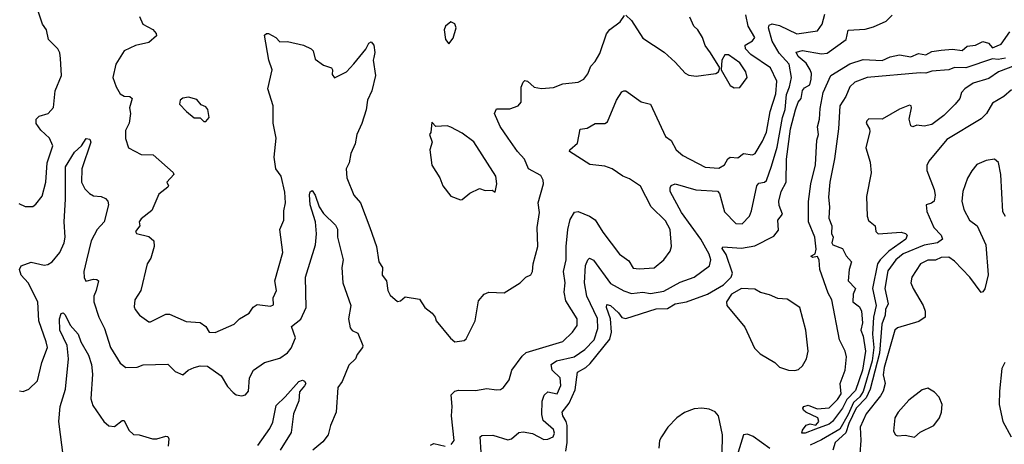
# Model space of a CAD drawing. Extents: x 1690054 to 1842981, y 782881 to 914114.
# Tile 672 of 693: x 1825606 to 1830787, y 882806 to 885039. Entities that reach past the tile are written whole.
import ezdxf

# ---------------------------------------------------------------- set-up
doc = ezdxf.new("R2010")
doc.units = 0

msp = doc.modelspace()

# ---------------------------------------------------------------- linework, layer by layer
at = {"layer": '0CON10XD'}
for points in [[(1825717.1, 884457.1), (1825692.4, 884492.4), (1825692.5, 884515), (1825708.3, 884531.7), (1825756.2, 884545), (1825783.2, 884576.8), (1825793.3, 884665), (1825825.4, 884745), (1825820.9, 884835), (1825817.3, 884865), (1825807.5, 884885), (1825757.1, 884935), (1825746.8, 884985), (1825725.5, 885015), (1825703, 885083)], [(1826236.7, 885055), (1826254.6, 885014.6), (1826306.4, 884986.4), (1826325, 884966.7), (1826325.9, 884954.1), (1826285, 884918.6), (1826215, 884902.5), (1826155, 884875.4), (1826112, 884805), (1826096.7, 884735), (1826113.2, 884685), (1826135, 884648.9), (1826155, 884637.1), (1826186.2, 884635), (1826198.5, 884625), (1826184.4, 884575), (1826189.4, 884545), (1826182.9, 884495), (1826162.9, 884455), (1826163.1, 884413.1), (1826178, 884365), (1826245, 884329.2), (1826308.3, 884328.3), (1826413.8, 884235), (1826416.7, 884225), (1826380, 884185), (1826390, 884165), (1826385, 884157.5), (1826338.8, 884121.2), (1826301.4, 884035), (1826245, 883992), (1826234.3, 883975), (1826238, 883955), (1826216.2, 883925), (1826220, 883915), (1826285, 883898.1), (1826312.5, 883875), (1826314.4, 883845), (1826296.7, 883785), (1826276.5, 883755), (1826243.1, 883615), (1826211.4, 883565), (1826208.8, 883528.8), (1826214.5, 883514.5), (1826236, 883485), (1826285, 883450), (1826295, 883450), (1826375, 883489.4), (1826395, 883490.6), (1826481.7, 883451.7), (1826555, 883446.7), (1826586.2, 883425), (1826603.3, 883395), (1826634.1, 883394.1), (1826735, 883438), (1826762, 883465), (1826814, 883495), (1826835, 883526.2), (1826855, 883540), (1826925, 883532.5), (1826941.1, 883538.9), (1826939.2, 883575), (1826958.2, 883615), (1826949.2, 883665), (1826990, 883815), (1826975.6, 883935), (1826996.5, 883983.5), (1826996.7, 884033.3), (1827005.4, 884075.4), (1827001.3, 884131.3), (1826982.5, 884215), (1826954.6, 884255), (1826945.6, 884315), (1826955.5, 884415), (1826939.6, 884495), (1826940, 884585), (1826912.7, 884675), (1826934.5, 884775), (1826916.8, 884825), (1826895, 884957.5), (1826904.2, 884965.8), (1826915, 884965.7), (1826953.3, 884945), (1826975, 884922), (1827015, 884923.8), (1827100, 884905), (1827140, 884885), (1827151.2, 884875), (1827161.3, 884831.3), (1827205, 884799.2), (1827247.5, 884785), (1827252.5, 884775), (1827250.7, 884750.7), (1827263.3, 884733.3), (1827325, 884764), (1827365, 884805.7), (1827426.9, 884883.1), (1827443.3, 884915), (1827455, 884922.9), (1827470, 884905), (1827474.3, 884865.7), (1827469.5, 884840.5), (1827466.2, 884825), (1827478.8, 884745), (1827459.2, 884665), (1827436.7, 884615), (1827430, 884565), (1827407, 884493), (1827379.4, 884435), (1827371.9, 884385), (1827348.1, 884335), (1827339.4, 884285), (1827324.4, 884255), (1827326.9, 884206.9), (1827364.3, 884115), (1827400, 884075), (1827448.9, 883945), (1827484.3, 883845), (1827495.5, 883765), (1827515.6, 883735.6), (1827513.6, 883695), (1827537.1, 883665), (1827543.1, 883615), (1827555, 883589.2), (1827595, 883556.2), (1827610.7, 883559.3), (1827635, 883580.8), (1827709.4, 883569.4), (1827738.8, 883525), (1827776.7, 883495), (1827792.5, 883475), (1827797.5, 883455), (1827873.3, 883363.3), (1827895, 883344.6), (1827945, 883352), (1827955, 883360), (1828002.9, 883455), (1828020.5, 883559.5), (1828050, 883595), (1828075, 883606.2), (1828155, 883602), (1828240, 883655), (1828270, 883685), (1828295, 883696.2), (1828304.2, 883715), (1828308.5, 883755), (1828332, 883845), (1828329.3, 883945), (1828341.1, 884025), (1828333.5, 884075), (1828362.7, 884175), (1828361.5, 884195), (1828349.2, 884219.2), (1828282.7, 884255), (1828263.2, 884305), (1828225, 884345.6), (1828176.2, 884415), (1828135, 884477.5), (1828104.1, 884545.9), (1828115, 884570), (1828185, 884569.6), (1828228.8, 884585), (1828245.5, 884604.5), (1828245.6, 884625.6), (1828245.7, 884684.3), (1828255, 884710), (1828265, 884718), (1828278.8, 884715), (1828314, 884684), (1828352.4, 884677.6), (1828415, 884682.5), (1828465, 884701.9), (1828545, 884710.8), (1828575, 884725.8), (1828596.1, 884753.9), (1828610.8, 884795), (1828635, 884818), (1828659.3, 884860.7), (1828693.3, 884965), (1828712.2, 884987.8), (1828765, 885026.7), (1828788.8, 885061.2)], [(1827865, 884912.5), (1827887.7, 884942.3), (1827902, 884995), (1827895, 885016.7), (1827875, 885027.5), (1827847.5, 885005), (1827840, 884985), (1827847.5, 884935), (1827865, 884912.5)], [(1827876, 882805), (1827892.2, 882825), (1827877.5, 882955), (1827881.6, 883005), (1827875.8, 883065), (1827895, 883084.2), (1827915, 883091.1), (1828005, 883088.2), (1828065, 883098.2), (1828115, 883091.5), (1828135.5, 883094.5), (1828152, 883105), (1828182.5, 883145), (1828195.8, 883195), (1828250.2, 883269.8), (1828271.1, 883288.9), (1828465, 883347.1), (1828515.6, 883395), (1828539.7, 883430.3), (1828539.6, 883465), (1828479.8, 883559.8), (1828470.4, 883605), (1828476.2, 883655), (1828468, 883715), (1828481.8, 883775), (1828481.3, 883845), (1828490.4, 883935), (1828502.7, 883987.3), (1828525, 884026), (1828545, 884029.4), (1828605, 884006.2), (1828635, 883985.5), (1828675, 883921.5), (1828762.7, 883805), (1828810.8, 883770.8), (1828835, 883731.5), (1828865, 883727.5), (1828945, 883733.8), (1828995.6, 883775), (1829028.5, 883821.5), (1829036.7, 883845), (1829028.2, 883935), (1829005, 883981.4), (1828928.8, 884055), (1828872.9, 884162.9), (1828815, 884201.3), (1828779.4, 884215), (1828724, 884255), (1828685, 884268.1), (1828606.6, 884276.6), (1828500, 884345), (1828501.2, 884355), (1828540.6, 884389.4), (1828555, 884463.3), (1828592.1, 884467.9), (1828635, 884492.2), (1828685, 884493.3), (1828698.6, 884501.4), (1828746.7, 884615), (1828775, 884660), (1828785, 884664), (1828795, 884663.8), (1828875.8, 884605.8), (1828925, 884593.8), (1829005, 884424), (1829035, 884402.5), (1829060.8, 884355), (1829096, 884325), (1829213.8, 884263.8), (1829285, 884257.5), (1829314.3, 884275), (1829333.1, 884306.9), (1829345, 884315.7), (1829385, 884312), (1829415, 884335.6), (1829461.8, 884328.2), (1829476.4, 884335), (1829515, 884400), (1829535, 884447.1), (1829554.7, 884555), (1829585, 884648), (1829589.8, 884715), (1829556.2, 884785), (1829453.4, 884855), (1829425.5, 884885), (1829424.3, 884905), (1829462.4, 884927.6), (1829474.3, 884945), (1829438.5, 885005), (1829426.7, 885065)], [(1828480.3, 882769.7), (1828487.6, 882815), (1828486.7, 882905), (1828482, 882925), (1828463.9, 882955), (1828460.8, 882975), (1828498, 883022), (1828528.4, 883091.6), (1828540.8, 883185), (1828585, 883209.5), (1828608.7, 883231.3), (1828712.2, 883357.8), (1828720.5, 883395), (1828715.7, 883465.7), (1828694.3, 883524.3), (1828695, 883540.6), (1828715, 883535.9), (1828757.6, 883497.6), (1828775, 883472.9), (1828795, 883466.7), (1828955, 883517.5), (1829015, 883520), (1829055, 883543.8), (1829114.7, 883555.3), (1829225.4, 883595), (1829309.4, 883645), (1829350.3, 883685), (1829356.6, 883705), (1829324, 883804), (1829303.1, 883835), (1829305.6, 883844.4), (1829405, 883837.5), (1829475, 883850), (1829575, 883900), (1829598.9, 883931.1), (1829595.5, 883985), (1829619.4, 884015), (1829601.8, 884061.8), (1829601.1, 884085), (1829612.9, 884135), (1829639.1, 884185), (1829641.7, 884305), (1829661.5, 884465), (1829688.3, 884565), (1829701.9, 884605), (1829717.7, 884625), (1829725, 884665.4), (1829735, 884680), (1829763.5, 884696.5), (1829770.7, 884725), (1829771.9, 884755), (1829765.8, 884775), (1829745, 884809.5), (1829702.2, 884845), (1829691.7, 884868.3), (1829725, 884876.3), (1829825, 884859.4), (1829855, 884862.5), (1829955.6, 884935), (1829965, 884982.9), (1830055, 884989.2), (1830099.3, 885000.7), (1830165, 885030.8), (1830196.8, 885063.2)], [(1828795, 885062), (1828825, 885034.2), (1828885, 884940.6), (1828997, 884867), (1829055.5, 884815.5), (1829107.7, 884757.7), (1829127.7, 884747.7), (1829165, 884741.2), (1829270, 884755), (1829282.5, 884765), (1829290, 884785), (1829242, 884865), (1829212.3, 884902.3), (1829199.2, 884945), (1829174.4, 884985), (1829152.7, 885005), (1829131.7, 885051.7)], [(1829566, 885016), (1829605, 885007.6), (1829695, 884964.7), (1829805, 884980.6), (1829828.9, 885015), (1829842.8, 885067.2)], [(1828033.8, 882765), (1828028.8, 882845), (1828038, 882852), (1828095, 882853.3), (1828175, 882828.9), (1828193.8, 882835), (1828233.1, 882866.9), (1828255, 882870.8), (1828305, 882862.7), (1828365, 882831.5), (1828385, 882832.5), (1828412.5, 882845), (1828420.9, 882865), (1828415, 882884.2), (1828360.6, 882930.6), (1828352.8, 882962.7), (1828355, 883032.5), (1828366.4, 883063.6), (1828385, 883080.8), (1828435, 883070.6), (1828453.9, 883115), (1828450, 883155), (1828407.2, 883195), (1828402, 883225), (1828431.4, 883245), (1828524.4, 883265), (1828580.4, 883305), (1828628.3, 883355), (1828648.1, 883415), (1828646.8, 883466.8), (1828590.2, 883585), (1828577.6, 883655), (1828584.1, 883745.9), (1828595, 883775.7), (1828605, 883784.4), (1828625, 883773.6), (1828715, 883650.8), (1828785, 883612.4), (1828825, 883599.3), (1828885, 883606.2), (1828925, 883598), (1828995, 883611.5), (1829082.2, 883657.8), (1829154.5, 883685), (1829236.4, 883743.6), (1829243.4, 883775), (1829233.4, 883805), (1829190.3, 883885), (1829087.7, 884025), (1829028.9, 884135), (1829028.1, 884155), (1829033.9, 884166.1), (1829055.2, 884175.2), (1829164.2, 884144.2), (1829277.2, 884137.2), (1829288.2, 884125), (1829315, 884028.5), (1829375, 883967.3), (1829407.5, 883965), (1829445.9, 884005), (1829456.9, 884033.1), (1829485, 884165.6), (1829495, 884179.6), (1829525, 884184.7), (1829535, 884192.7), (1829562.4, 884267.6), (1829592.1, 884367.9), (1829620.8, 884525), (1829633.6, 884566.4), (1829641.9, 884645), (1829657.5, 884685), (1829667.3, 884735), (1829655.4, 884805), (1829602.9, 884862.9), (1829564.8, 884925), (1829546.5, 884995), (1829550.5, 885009.5), (1829566, 885016)], [(1830793.2, 884836.8), (1830755, 884829.4), (1830725, 884832.4), (1830584.6, 884785.4), (1830525, 884787.6), (1830495, 884774.8), (1830405, 884768.6), (1830375, 884757.1), (1830345, 884759.8), (1830065, 884733.9), (1830000.1, 884709.9), (1829973.5, 884685), (1829953.3, 884635), (1829922, 884585), (1829914.5, 884465), (1829893.4, 884306.6), (1829868.8, 884185), (1829861.4, 884105), (1829866.6, 884055), (1829863.1, 883995), (1829879.8, 883955), (1829877.4, 883915), (1829885.8, 883894.2), (1829879.1, 883865), (1829884.3, 883854.3), (1829935, 883835.2), (1829955, 883796.2), (1829982.8, 883765), (1829971.4, 883725), (1829965.6, 883665), (1830004.3, 883625), (1829992, 883595), (1829990, 883555), (1830025, 883528.6), (1830035.8, 883505), (1830041.8, 883445), (1830031.4, 883405), (1830045, 883373.8), (1830055.9, 883295), (1830040.7, 883195), (1830005, 883089.1), (1829959.3, 883040.7), (1829936.6, 882995), (1829883.1, 882925), (1829865, 882912.3), (1829793.3, 882885), (1829740, 882865), (1829722.5, 882865), (1829725, 882880), (1829745, 882905.8), (1829765, 882912.9), (1829795, 882907.1), (1829810.6, 882925), (1829805.5, 882945.5), (1829742.5, 882975), (1829730, 882985), (1829727.5, 882995), (1829732.5, 883005), (1829755, 883012), (1829802.3, 882992.3), (1829865, 882997.5), (1829909.3, 883040.7), (1829928.3, 883071.7), (1829923.8, 883125), (1829949.6, 883195), (1829956.1, 883265), (1829950, 883295), (1829920.5, 883355), (1829880.3, 883565), (1829860.5, 883600.5), (1829816.3, 883725), (1829813.3, 883773.3), (1829805, 883792.5), (1829777.7, 883787.7), (1829769.2, 883795), (1829792.1, 883807.9), (1829797.8, 883832.3), (1829790.2, 883895), (1829757, 883975), (1829756.8, 884083.2), (1829769.5, 884175), (1829793.9, 884275), (1829800.7, 884405), (1829810, 884435), (1829803.4, 884475), (1829814.5, 884515), (1829818.7, 884571.4), (1829834.8, 884655), (1829874.2, 884745.8), (1829973.5, 884806.5), (1830045, 884830), (1830145, 884824.1), (1830186.9, 884843.1), (1830235, 884853.7), (1830295, 884843.6), (1830335, 884861.3), (1830375, 884853.3), (1830405, 884870.8), (1830455, 884879), (1830514.4, 884884.4), (1830565, 884876.8), (1830591.2, 884898.8), (1830635, 884904.4), (1830675, 884923.1), (1830703.9, 884915), (1830725, 884891.4), (1830750.3, 884900.3), (1830770.3, 884909.7), (1830815.8, 884974.2)], [(1829365, 884680.8), (1829395, 884681.2), (1829433.8, 884735), (1829427.1, 884765), (1829395, 884812), (1829335, 884853.1), (1829317, 884853), (1829300.8, 884825), (1829297.5, 884775), (1829345, 884692.5), (1829365, 884680.8)], [(1830845, 884797.8), (1830756.6, 884765), (1830705, 884728.9), (1830623.8, 884705), (1830578.8, 884675), (1830561.8, 884655), (1830553.1, 884625), (1830527.8, 884595), (1830468.9, 884535), (1830405, 884487.8), (1830365, 884477.9), (1830326.2, 884483.8), (1830305, 884475.8), (1830295, 884481.2), (1830285.8, 884515), (1830298.6, 884575), (1830297.5, 884585), (1830288.7, 884588.7), (1830235, 884567.3), (1830145, 884515.4), (1830075, 884517.1), (1830063, 884507), (1830060, 884495), (1830078.4, 884465), (1830080.2, 884449.8), (1830057.9, 884365), (1830080.6, 884289.4), (1830087.1, 884232.9), (1830061.8, 884108.2), (1830065.8, 884005), (1830072, 883982), (1830108.2, 883955), (1830111.8, 883925), (1830122.9, 883912.9), (1830245, 883920.7), (1830267.1, 883915), (1830275.5, 883905), (1830268.5, 883885), (1830179.2, 883820.8), (1830133.5, 883776.5), (1830120.3, 883755), (1830093.6, 883625), (1830112.6, 883535), (1830099.2, 883475), (1830092.9, 883385), (1830100.8, 883315), (1830092.1, 883245), (1830045, 883083.5), (1830027.6, 883055), (1829993.6, 883025), (1829965, 882962.7), (1829921.2, 882885), (1829825, 882828.3), (1829765, 882801.7)], [(1830825, 884670), (1830785, 884634.4), (1830725, 884600), (1830694, 884546), (1830665, 884516.4), (1830485, 884407.7), (1830389.2, 884295), (1830378.9, 884271.1), (1830379.6, 884245), (1830417.3, 884145), (1830422.9, 884115), (1830418, 884085), (1830404.2, 884074.2), (1830375.9, 884064.1), (1830379.7, 884029.7), (1830417.1, 883945), (1830455.4, 883905), (1830462.8, 883885), (1830435.5, 883864.5), (1830365, 883853), (1830255, 883807), (1830215.7, 883775), (1830175, 883718.7), (1830157.8, 883625), (1830176, 883545), (1830161.6, 883515), (1830159.6, 883485), (1830142.3, 883437.7), (1830130.1, 883285), (1830082.1, 883095), (1830059.6, 883050.4), (1830007.5, 882995), (1829969.2, 882915), (1829954.1, 882865.9), (1829896.4, 882815), (1829884.7, 882775)], [(1826585, 884503.3), (1826603.3, 884525), (1826595.7, 884565.7), (1826585, 884580), (1826560.7, 884590.7), (1826539.1, 884619.1), (1826495, 884632), (1826465, 884626.2), (1826450, 884615), (1826447.5, 884595), (1826483.3, 884555), (1826525, 884523.3), (1826555, 884522.5), (1826575, 884503.3), (1826585, 884503.3)], [(1825602.4, 884072.4), (1825635, 884056.2), (1825675, 884056.7), (1825691.7, 884068.3), (1825725, 884111.2), (1825743.2, 884185), (1825750.6, 884285), (1825780.4, 884375), (1825763.6, 884415), (1825717.1, 884457.1)], [(1827925, 884091.2), (1827935, 884093.8), (1827975, 884125.8), (1828025, 884151.2), (1828055, 884141.2), (1828091.7, 884141.7), (1828108.3, 884131.7), (1828116, 884175), (1828110.8, 884215), (1827996.2, 884396.2), (1827935, 884442.5), (1827875, 884473.3), (1827855, 884480), (1827795, 884477.5), (1827775, 884500), (1827770, 884445), (1827762.5, 884435), (1827776.7, 884395), (1827763.8, 884355), (1827774.1, 884274.1), (1827816.1, 884206.1), (1827833.3, 884165), (1827875, 884110), (1827925, 884091.2)], [(1825605, 883086.7), (1825625, 883083.3), (1825655, 883096.2), (1825700.3, 883139.7), (1825722.2, 883235), (1825751.8, 883315), (1825746.2, 883345), (1825706, 883455), (1825700.9, 883555), (1825650, 883655), (1825614.5, 883695), (1825605.7, 883725), (1825613.3, 883745), (1825667.3, 883762.7), (1825735, 883747.9), (1825755, 883750.8), (1825776.5, 883765), (1825816.5, 883815), (1825839.4, 883865), (1825845.8, 883895), (1825839.5, 883975), (1825847, 884095), (1825846.8, 884265), (1825895, 884341.9), (1825931.4, 884375), (1825955.9, 884414.1), (1825975, 884410), (1825980.6, 884395), (1825933.8, 884255), (1825930.8, 884185), (1825948.5, 884148.5), (1825974.1, 884124.1), (1825995, 884112.5), (1826035, 884108.5), (1826058.2, 884098.2), (1826070, 884085), (1826073.8, 884065), (1826050, 883975), (1826013.9, 883936.1), (1825981.6, 883875), (1825956.9, 883773.1), (1825943.8, 883713.8), (1825945, 883683.3), (1825955, 883664), (1825995, 883674.4), (1826012.2, 883672.2), (1826020, 883665), (1826009.4, 883615), (1825996, 883585), (1825995.4, 883555), (1826022.5, 883475), (1826053, 883415), (1826083.9, 883313.9), (1826135, 883232.5), (1826165, 883209.2), (1826225, 883210.6), (1826255, 883222.9), (1826385, 883227.5), (1826425, 883188), (1826465, 883171.2), (1826492, 883195), (1826525, 883210), (1826555, 883217.5), (1826594.3, 883215.7), (1826665.8, 883165), (1826700.2, 883110.2), (1826728.7, 883078.7), (1826745, 883066), (1826775, 883060), (1826795, 883066), (1826810.6, 883085), (1826815.3, 883155), (1826836.5, 883195), (1826895, 883236), (1826975, 883258.5), (1827015, 883286.4), (1827035, 883311.4), (1827057.1, 883365), (1827037.1, 883425), (1827085.7, 883464.3), (1827113.5, 883525), (1827109.4, 883685), (1827162.8, 883855), (1827167.6, 883912.4), (1827161.8, 883975), (1827134.7, 884065), (1827131.8, 884118.2), (1827135, 884132.5), (1827145, 884140), (1827161.4, 884115), (1827181.9, 884055), (1827205, 884020), (1827267.9, 883957.9), (1827277.6, 883937.6), (1827279.1, 883895), (1827308.1, 883775), (1827301.5, 883735), (1827306.9, 883655), (1827347.9, 883535), (1827335.5, 883465.5), (1827345, 883417.5), (1827355, 883404.4), (1827385, 883390.8), (1827411.2, 883325), (1827410, 883315), (1827381.6, 883278.4), (1827373.6, 883255), (1827338, 883222), (1827303.3, 883136.7), (1827280, 883105), (1827271.1, 882975), (1827241.9, 882905), (1827228.8, 882855), (1827201.9, 882818.1), (1827148.5, 882775)], [(1830793, 884003), (1830778.8, 884028.8), (1830769.6, 884225), (1830757.1, 884287.1), (1830735, 884305.8), (1830691.7, 884298.3), (1830642.5, 884277.5), (1830615.6, 884244.4), (1830594.3, 884205), (1830568.9, 884135), (1830564.5, 884085), (1830575, 884041.2), (1830604.7, 883984.7), (1830644.7, 883954.7), (1830690, 883855), (1830702.7, 883697.3), (1830685, 883623.3), (1830675, 883606.7), (1830665, 883603.3), (1830605.6, 883685), (1830525, 883767.9), (1830495, 883788.9), (1830455, 883788.4), (1830424.6, 883774.6), (1830385, 883773.1), (1830345.8, 883755), (1830301.4, 883685), (1830295.8, 883655), (1830307.1, 883625), (1830360.5, 883535), (1830371.1, 883505), (1830370, 883475), (1830337.8, 883452.2), (1830225, 883418.9), (1830211.2, 883405), (1830155, 883209.2), (1830150.5, 883170.5), (1830160.8, 883125), (1830149.8, 883085), (1830135, 883060.6), (1830060.5, 882965), (1830028.8, 882895), (1830032.9, 882825), (1830026.2, 882755)], [(1829685, 883193.5), (1829705, 883199.1), (1829725, 883217.5), (1829745.5, 883255), (1829755.6, 883295), (1829743.3, 883405), (1829710.8, 883525), (1829645, 883568.9), (1829595, 883572.9), (1829552.4, 883592.4), (1829505, 883603.6), (1829475, 883620.9), (1829405, 883624.3), (1829351.4, 883595), (1829325.2, 883555), (1829327, 883535), (1829421.2, 883421.2), (1829472, 883312), (1829501.8, 883281.8), (1829579.1, 883235), (1829605, 883210.8), (1829651.2, 883195), (1829685, 883193.5)], [(1825836.7, 882735), (1825812.8, 882925), (1825818.8, 883005), (1825848, 883095), (1825863.5, 883255), (1825855.9, 883325), (1825818, 883405), (1825816.4, 883465), (1825825, 883494), (1825835, 883497.5), (1825845, 883486), (1825871.5, 883431.5), (1825914.2, 883385), (1825927.1, 883345), (1825968, 883275), (1825983.3, 883225), (1825989.6, 883175), (1825981.3, 883045), (1825990.8, 883009.2), (1826048.1, 882925), (1826075, 882903.3), (1826105, 882898.6), (1826145, 882930.6), (1826155, 882931.4), (1826180.5, 882880.5), (1826205, 882857.3), (1826235.4, 882855.4), (1826305, 882834.4), (1826327.5, 882835), (1826375, 882849.2), (1826385, 882846.2), (1826390.8, 882835), (1826387.8, 882795)], [(1830790.6, 883235), (1830773.8, 883205), (1830761.1, 883085), (1830760.3, 883015), (1830780, 882925), (1830822.5, 882845)], [(1826859.9, 882800.1), (1826921.7, 882888.3), (1826937.3, 882922.7), (1826955, 883010), (1827003.3, 883055), (1827075, 883136.2), (1827095, 883143.3), (1827105, 883137.5), (1827112.5, 883125), (1827105, 883113.3), (1827078.8, 883081.2), (1827075.6, 883035), (1827046.5, 882965), (1827035, 882868), (1826976.8, 882775)], [(1830315, 882843.1), (1830345, 882868.6), (1830416, 882905), (1830445.5, 882944.5), (1830457.5, 882975), (1830460.8, 883015), (1830444.2, 883054.2), (1830420.5, 883080.5), (1830385, 883101.2), (1830355, 883092), (1830285, 883037.5), (1830228.1, 882975), (1830211.1, 882945), (1830204.4, 882875), (1830213.8, 882855), (1830225, 882850), (1830265, 882854.4), (1830315, 882843.1)], [(1829302.9, 882755), (1829304, 882856), (1829283.5, 882955), (1829265, 882976.9), (1829235, 882991.1), (1829195, 882996.2), (1829155, 882992.5), (1829105, 882972.9), (1829064.7, 882945.3), (1829016.9, 882895), (1828983.1, 882845), (1828973.6, 882825), (1828968.8, 882785)], [(1829553.5, 882783.5), (1829465, 882847.4), (1829435, 882858.9), (1829415, 882855.6), (1829386.2, 882765)], [(1827768.3, 882801.7), (1827785, 882810), (1827845.7, 882795.7)]]:
    msp.add_lwpolyline(points, dxfattribs=at)

doc.saveas('drawing.dxf')
